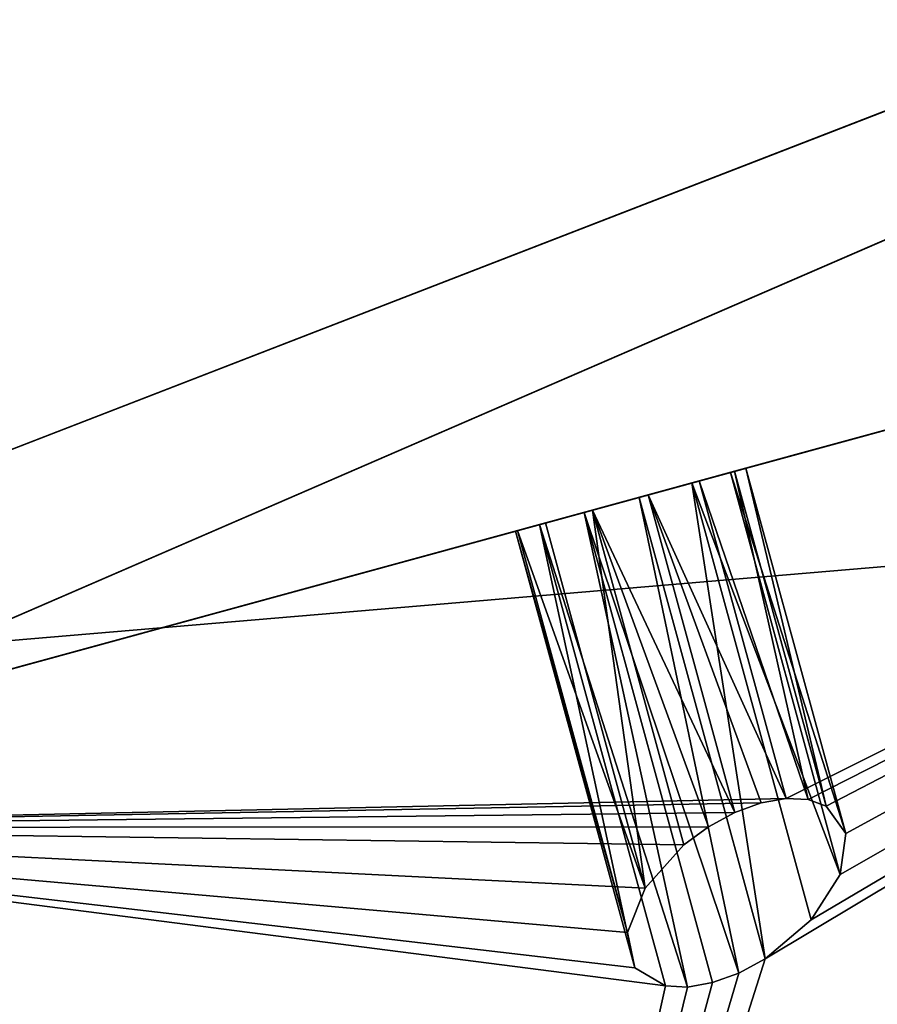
# Model space of a CAD drawing. Extents: x 5.2 to 19.2, y -23 to 23.
# Tile 376 of 656: x 14.52 to 14.73, y -22.398 to -22.157. Entities that reach past the tile are written whole.
import ezdxf

# ---------------------------------------------------------------- set-up
doc = ezdxf.new("R2010")
doc.units = 0
doc.header["$MEASUREMENT"] = 0
doc.layers.get('0').update_dxf_attribs({"linetype": 'CONTINUOUS'})

# ---------------------------------------------------------------- blocks, each defined once
blk = doc.blocks.new('LUXORA_OVAL_LED_37W_STL')
at = {"color": 0}
for p, q in [((14.50285, -22.30983, 0.51943), (15.91428, -21.69806, 4.14347)), ((14.50285, -22.30983, 0.51943), (15.91428, -21.69806, 4.14347)), ((15.24926, -21.98631, 4.45113), (13.83783, -22.59807, 0.82709)), ((15.24926, -21.98631, 4.45113), (13.83783, -22.59807, 0.82709)), ((14.05084, -22.44286, 4.18098), (15.19575, -21.99931, 4.18098)), ((15.19575, -21.99931, 4.14161), (14.05084, -22.44286, 4.14161)), ((15.19575, -21.99931, 4.14161), (14.05084, -22.44286, 4.14161)), ((14.05084, -22.44286, 4.18098), (15.19575, -21.99931, 4.18098)), ((14.05084, -22.44286, 0.83452), (15.19575, -21.99931, 0.83452)), ((15.19575, -21.99931, 0.79515), (14.05084, -22.44286, 0.79515)), ((15.19575, -21.99931, 0.79515), (14.05084, -22.44286, 0.79515)), ((14.05084, -22.44286, 0.83452), (15.19575, -21.99931, 0.83452)), ((13.59171, -22.56871, 0.51943), (15.0756, -22.16317, 4.14347)), ((13.59171, -22.56871, 0.51943), (15.0756, -22.16317, 4.14347)), ((14.37644, -22.35425, 4.45113), (15.0756, -22.16317, 4.14347)), ((14.37644, -22.35425, 4.45113), (15.0756, -22.16317, 4.14347)), ((14.69535, -22.26709, 4.17228), (14.68671, -22.26945, 4.18321)), ((14.69535, -22.26709, 4.17228), (14.68671, -22.26945, 4.18321)), ((14.69432, -22.26737, 4.14485), (14.69809, -22.26634, 4.15843)), ((14.69432, -22.26737, 4.14485), (14.69809, -22.26634, 4.15843)), ((14.69809, -22.26634, 4.15843), (14.69535, -22.26709, 4.17228)), ((14.69809, -22.26634, 4.15843), (14.69535, -22.26709, 4.17228)), ((14.71773, -22.349, 4.17228), (14.69535, -22.26709, 4.17228)), ((14.71773, -22.349, 4.17228), (14.69535, -22.26709, 4.17228)), ((14.71335, -22.3474, 4.17829), (14.69535, -22.26709, 4.17228)), ((14.71335, -22.3474, 4.17829), (14.69535, -22.26709, 4.17228)), ((14.72252, -22.35572, 4.15843), (14.69809, -22.26634, 4.15843)), ((14.72252, -22.35572, 4.15843), (14.69809, -22.26634, 4.15843)), ((14.68671, -22.26945, 4.18321), (14.67416, -22.27288, 4.18873)), ((14.68671, -22.26945, 4.18321), (14.67416, -22.27288, 4.18873)), ((14.68489, -22.26995, 4.13465), (14.69432, -22.26737, 4.14485)), ((14.68489, -22.26995, 4.13465), (14.69432, -22.26737, 4.14485)), ((14.71335, -22.3474, 4.17829), (14.68671, -22.26945, 4.18321)), ((14.71335, -22.3474, 4.17829), (14.68671, -22.26945, 4.18321)), ((14.70794, -22.34714, 4.18321), (14.68671, -22.26945, 4.18321)), ((14.70794, -22.34714, 4.18321), (14.68671, -22.26945, 4.18321)), ((14.72121, -22.36576, 4.14485), (14.69432, -22.26737, 4.14485)), ((14.72121, -22.36576, 4.14485), (14.69432, -22.26737, 4.14485)), ((14.67196, -22.27348, 4.13015), (14.68489, -22.26995, 4.13465)), ((14.67196, -22.27348, 4.13015), (14.68489, -22.26995, 4.13465)), ((14.7141, -22.37683, 4.13465), (14.68489, -22.26995, 4.13465)), ((14.7141, -22.37683, 4.13465), (14.68489, -22.26995, 4.13465)), ((14.6585, -22.27716, 4.1324), (14.67196, -22.27348, 4.13015)), ((14.6585, -22.27716, 4.1324), (14.67196, -22.27348, 4.13015)), ((14.67416, -22.27288, 4.18873), (14.66058, -22.27659, 4.18758)), ((14.67416, -22.27288, 4.18873), (14.66058, -22.27659, 4.18758)), ((14.70282, -22.38638, 4.13015), (14.67196, -22.27348, 4.13015)), ((14.6964, -22.38988, 4.13043), (14.67196, -22.27348, 4.13015)), ((14.6964, -22.38988, 4.13043), (14.67196, -22.27348, 4.13015)), ((14.70282, -22.38638, 4.13015), (14.67196, -22.27348, 4.13015)), ((14.67416, -22.27288, 4.18873), (14.69539, -22.35057, 4.18873)), ((14.70794, -22.34714, 4.18321), (14.67416, -22.27288, 4.18873)), ((14.70794, -22.34714, 4.18321), (14.67416, -22.27288, 4.18873)), ((14.70184, -22.34821, 4.18676), (14.67416, -22.27288, 4.18873)), ((14.70184, -22.34821, 4.18676), (14.67416, -22.27288, 4.18873)), ((14.67416, -22.27288, 4.18873), (14.69539, -22.35057, 4.18873)), ((14.66058, -22.27659, 4.18758), (14.64906, -22.27974, 4.18001)), ((14.66058, -22.27659, 4.18758), (14.64906, -22.27974, 4.18001)), ((14.66058, -22.27659, 4.18758), (14.68296, -22.3585, 4.18758)), ((14.69539, -22.35057, 4.18873), (14.66058, -22.27659, 4.18758)), ((14.69539, -22.35057, 4.18873), (14.66058, -22.27659, 4.18758)), ((14.68898, -22.35406, 4.18901), (14.66058, -22.27659, 4.18758)), ((14.68898, -22.35406, 4.18901), (14.66058, -22.27659, 4.18758)), ((14.66058, -22.27659, 4.18758), (14.68296, -22.3585, 4.18758)), ((14.64759, -22.28014, 4.14088), (14.6585, -22.27716, 4.1324)), ((14.64759, -22.28014, 4.14088), (14.6585, -22.27716, 4.1324)), ((14.68385, -22.39331, 4.13595), (14.6585, -22.27716, 4.1324)), ((14.68995, -22.39223, 4.1324), (14.6585, -22.27716, 4.1324)), ((14.68385, -22.39331, 4.13595), (14.6585, -22.27716, 4.1324)), ((14.68995, -22.39223, 4.1324), (14.6585, -22.27716, 4.1324)), ((14.6964, -22.38988, 4.13043), (14.6585, -22.27716, 4.1324)), ((14.6964, -22.38988, 4.13043), (14.6585, -22.27716, 4.1324)), ((14.64173, -22.28174, 4.15364), (14.64759, -22.28014, 4.14088)), ((14.64173, -22.28174, 4.15364), (14.64759, -22.28014, 4.14088)), ((14.64226, -22.2816, 4.16776), (14.64173, -22.28174, 4.15364)), ((14.64226, -22.2816, 4.16776), (14.64173, -22.28174, 4.15364)), ((14.64906, -22.27974, 4.18001), (14.64226, -22.2816, 4.16776)), ((14.64906, -22.27974, 4.18001), (14.64226, -22.2816, 4.16776)), ((14.64226, -22.2816, 4.16776), (14.66915, -22.37999, 4.16776)), ((14.64226, -22.2816, 4.16776), (14.66915, -22.37999, 4.16776)), ((14.64759, -22.28014, 4.14088), (14.68385, -22.39331, 4.13595)), ((14.64759, -22.28014, 4.14088), (14.68385, -22.39331, 4.13595)), ((14.64759, -22.28014, 4.14088), (14.67845, -22.39304, 4.14088)), ((14.64759, -22.28014, 4.14088), (14.67845, -22.39304, 4.14088)), ((14.64906, -22.27974, 4.18001), (14.67349, -22.36912, 4.18001)), ((14.64906, -22.27974, 4.18001), (14.67349, -22.36912, 4.18001)), ((14.64173, -22.28174, 4.15364), (14.67094, -22.38862, 4.15364)), ((14.64173, -22.28174, 4.15364), (14.67094, -22.38862, 4.15364)), ((14.69539, -22.35057, 4.18873), (14.70184, -22.34821, 4.18676)), ((14.69539, -22.35057, 4.18873), (14.70184, -22.34821, 4.18676)), ((14.70184, -22.34821, 4.18676), (14.70794, -22.34714, 4.18321)), ((14.70184, -22.34821, 4.18676), (14.70794, -22.34714, 4.18321)), ((14.70794, -22.34714, 4.18321), (14.71335, -22.3474, 4.17829)), ((14.70794, -22.34714, 4.18321), (14.71335, -22.3474, 4.17829)), ((14.71335, -22.3474, 4.17829), (14.71773, -22.349, 4.17228)), ((14.71335, -22.3474, 4.17829), (14.71773, -22.349, 4.17228)), ((14.71773, -22.349, 4.17228), (14.72252, -22.35572, 4.15843)), ((14.71773, -22.349, 4.17228), (14.72252, -22.35572, 4.15843)), ((14.68898, -22.35406, 4.18901), (14.69539, -22.35057, 4.18873)), ((14.68898, -22.35406, 4.18901), (14.69539, -22.35057, 4.18873)), ((14.68296, -22.3585, 4.18758), (14.68898, -22.35406, 4.18901)), ((14.68296, -22.3585, 4.18758), (14.68898, -22.35406, 4.18901)), ((14.72252, -22.35572, 4.15843), (14.72121, -22.36576, 4.14485)), ((14.72252, -22.35572, 4.15843), (14.72121, -22.36576, 4.14485)), ((14.67349, -22.36912, 4.18001), (14.68296, -22.3585, 4.18758)), ((14.67349, -22.36912, 4.18001), (14.68296, -22.3585, 4.18758)), ((14.72121, -22.36576, 4.14485), (14.7141, -22.37683, 4.13465)), ((14.72121, -22.36576, 4.14485), (14.7141, -22.37683, 4.13465)), ((14.66915, -22.37999, 4.16776), (14.67349, -22.36912, 4.18001)), ((14.66915, -22.37999, 4.16776), (14.67349, -22.36912, 4.18001)), ((14.7141, -22.37683, 4.13465), (14.70282, -22.38638, 4.13015)), ((14.7141, -22.37683, 4.13465), (14.70282, -22.38638, 4.13015)), ((14.67094, -22.38862, 4.15364), (14.66915, -22.37999, 4.16776)), ((14.67094, -22.38862, 4.15364), (14.66915, -22.37999, 4.16776)), ((14.70282, -22.38638, 4.13015), (14.6964, -22.38988, 4.13043)), ((14.70282, -22.38638, 4.13015), (14.6964, -22.38988, 4.13043)), ((14.67845, -22.39304, 4.14088), (14.67094, -22.38862, 4.15364)), ((14.67845, -22.39304, 4.14088), (14.67094, -22.38862, 4.15364)), ((14.6964, -22.38988, 4.13043), (14.68995, -22.39223, 4.1324)), ((14.6964, -22.38988, 4.13043), (14.68995, -22.39223, 4.1324)), ((14.68995, -22.39223, 4.1324), (14.68385, -22.39331, 4.13595)), ((14.68995, -22.39223, 4.1324), (14.68385, -22.39331, 4.13595)), ((14.68385, -22.39331, 4.13595), (14.67845, -22.39304, 4.14088)), ((14.68385, -22.39331, 4.13595), (14.67845, -22.39304, 4.14088))]:
    blk.add_line(p, q, dxfattribs=at)
mesh = blk.add_polyface(dxfattribs=at)
corners = [(5.68976, -17.26589, 4.18098), (5.57647, 16.04331, 4.18098), (5.57647, -16.04331, 4.18098), (5.68976, 17.26589, 4.18098), (6.02576, -18.44684, 4.18098), (6.02576, 18.44684, 4.18098), (6.57305, -19.54595, 4.18098), (6.57305, 19.54595, 4.18098), (7.15127, -16.04331, 4.18098), (7.31298, -20.52577, 4.18098), (7.26225, -17.09924, 4.18098), (7.59035, -18.10902, 4.18098), (8.22035, -21.35295, 4.18098), (8.12122, -19.02851, 4.18098), (8.83167, -19.81755, 4.18098), (9.26427, -21.99931, 4.18098), (9.69064, -20.44162, 4.18098), (10.40918, -22.44286, 4.18098), (10.66059, -20.87348, 4.18098), (11.6161, -22.66847, 4.18098), (11.69914, -21.09423, 4.18098), (12.84392, -22.66847, 4.18098), (12.76088, -21.09423, 4.18098), (13.79943, -20.87348, 4.18098), (14.05084, -22.44286, 4.18098), (14.76938, -20.44162, 4.18098), (15.19575, -21.99931, 4.18098), (15.62835, -19.81755, 4.18098), (16.23966, -21.35295, 4.18098), (16.3388, -19.02851, 4.18098), (17.14704, -20.52577, 4.18098), (16.86967, -18.10902, 4.18098), (17.19777, -17.09924, 4.18098), (17.88697, -19.54595, 4.18098), (17.30875, -16.04331, 4.18098), (17.30875, 16.04331, 4.18098), (7.15127, 16.04331, 4.18098), (7.31298, 20.52577, 4.18098), (7.26225, 17.09924, 4.18098), (7.59035, 18.10902, 4.18098), (8.22035, 21.35295, 4.18098), (8.12122, 19.02851, 4.18098), (8.83167, 19.81755, 4.18098), (9.26427, 21.99931, 4.18098), (9.69064, 20.44162, 4.18098), (10.40918, 22.44286, 4.18098), (10.66059, 20.87348, 4.18098), (11.6161, 22.66847, 4.18098), (11.69914, 21.09423, 4.18098), (12.84392, 22.66847, 4.18098), (12.76088, 21.09423, 4.18098), (13.79943, 20.87348, 4.18098), (14.05084, 22.44286, 4.18098), (14.76938, 20.44162, 4.18098), (15.19575, 21.99931, 4.18098), (15.62835, 19.81755, 4.18098), (16.23966, 21.35295, 4.18098), (16.3388, 19.02851, 4.18098), (17.14704, 20.52577, 4.18098), (16.86967, 18.10902, 4.18098), (17.19777, 17.09924, 4.18098), (17.88697, 19.54595, 4.18098), (18.43425, -18.44684, 4.18098), (18.43425, 18.44684, 4.18098), (18.77026, -17.26589, 4.18098), (18.77026, 17.26589, 4.18098), (18.88355, -16.04331, 4.18098), (18.88355, 16.04331, 4.18098)]
mesh.append_faces([[corners[k] for k in face] for face in [(0, 1, 2), (65, 66, 67)]], dxfattribs={"vtx0": -1, "color": 0})
mesh.append_faces([[corners[k] for k in face] for face in [(1, 0, 3), (3, 4, 5), (5, 6, 7), (8, 9, 10), (10, 9, 11), (11, 12, 13), (13, 12, 14), (14, 15, 16), (16, 17, 18), (18, 19, 20), (20, 21, 22), (22, 21, 23), (23, 24, 25), (25, 26, 27), (27, 28, 29), (29, 30, 31), (31, 30, 32), (32, 33, 34), (34, 33, 35), (7, 36, 37), (36, 7, 8), (37, 39, 40), (40, 42, 43), (43, 44, 45), (45, 46, 47), (47, 48, 49), (49, 51, 52), (52, 53, 54), (54, 55, 56), (56, 57, 58), (58, 60, 61), (61, 62, 63), (63, 64, 65)]], dxfattribs={"vtx0": -1, "vtx1": -1, "color": 0})
mesh.append_faces([[corners[k] for k in face] for face in [(7, 6, 8), (61, 35, 33)]], dxfattribs={"vtx0": -1, "vtx1": -1, "vtx2": -1, "color": 0})
mesh.append_faces([[corners[k] for k in face] for face in [(3, 0, 4), (5, 4, 6), (8, 6, 9), (11, 9, 12), (14, 12, 15), (16, 15, 17), (18, 17, 19), (20, 19, 21), (23, 21, 24), (25, 24, 26), (27, 26, 28), (29, 28, 30), (32, 30, 33), (37, 36, 38), (37, 38, 39), (40, 39, 41), (40, 41, 42), (43, 42, 44), (45, 44, 46), (47, 46, 48), (49, 48, 50), (49, 50, 51), (52, 51, 53), (54, 53, 55), (56, 55, 57), (58, 57, 59), (58, 59, 60), (61, 60, 35), (61, 33, 62), (63, 62, 64), (65, 64, 66)]], dxfattribs={"vtx0": -1, "vtx2": -1, "color": 0})
mesh = blk.add_polyface(dxfattribs=at)
corners = [(5.68976, 17.26589, 4.14161), (5.57647, -16.04331, 4.14161), (5.57647, 16.04331, 4.14161), (5.68976, -17.26589, 4.14161), (6.02576, 18.44684, 4.14161), (6.02576, -18.44684, 4.14161), (6.57305, 19.54595, 4.14161), (6.57305, -19.54595, 4.14161), (7.15127, 16.04331, 4.14161), (7.31298, 20.52577, 4.14161), (7.26225, 17.09924, 4.14161), (7.59035, 18.10902, 4.14161), (8.22035, 21.35295, 4.14161), (8.12122, 19.02851, 4.14161), (8.83167, 19.81755, 4.14161), (9.26427, 21.99931, 4.14161), (9.69064, 20.44162, 4.14161), (10.40918, 22.44286, 4.14161), (10.66059, 20.87348, 4.14161), (11.6161, 22.66847, 4.14161), (11.69914, 21.09423, 4.14161), (12.84392, 22.66847, 4.14161), (12.76088, 21.09423, 4.14161), (13.79943, 20.87348, 4.14161), (14.05084, 22.44286, 4.14161), (14.76938, 20.44162, 4.14161), (15.19575, 21.99931, 4.14161), (15.62835, 19.81755, 4.14161), (16.23966, 21.35295, 4.14161), (16.3388, 19.02851, 4.14161), (17.14704, 20.52577, 4.14161), (16.86967, 18.10902, 4.14161), (17.19777, 17.09924, 4.14161), (17.88697, 19.54595, 4.14161), (17.30875, 16.04331, 4.14161), (17.30875, -16.04331, 4.14161), (7.15127, -16.04331, 4.14161), (7.31298, -20.52577, 4.14161), (7.26225, -17.09924, 4.14161), (7.59035, -18.10902, 4.14161), (8.22035, -21.35295, 4.14161), (8.12122, -19.02851, 4.14161), (8.83167, -19.81755, 4.14161), (9.26427, -21.99931, 4.14161), (9.69064, -20.44162, 4.14161), (10.40918, -22.44286, 4.14161), (10.66059, -20.87348, 4.14161), (11.6161, -22.66847, 4.14161), (11.69914, -21.09423, 4.14161), (12.84392, -22.66847, 4.14161), (12.76088, -21.09423, 4.14161), (13.79943, -20.87348, 4.14161), (14.05084, -22.44286, 4.14161), (14.76938, -20.44162, 4.14161), (15.19575, -21.99931, 4.14161), (15.62835, -19.81755, 4.14161), (16.23966, -21.35295, 4.14161), (16.3388, -19.02851, 4.14161), (17.14704, -20.52577, 4.14161), (16.86967, -18.10902, 4.14161), (17.19777, -17.09924, 4.14161), (17.88697, -19.54595, 4.14161), (18.43425, 18.44684, 4.14161), (18.43425, -18.44684, 4.14161), (18.77026, 17.26589, 4.14161), (18.77026, -17.26589, 4.14161), (18.88355, 16.04331, 4.14161), (18.88355, -16.04331, 4.14161)]
mesh.append_faces([[corners[k] for k in face] for face in [(0, 1, 2), (65, 66, 67)]], dxfattribs={"vtx0": -1, "color": 0})
mesh.append_faces([[corners[k] for k in face] for face in [(1, 0, 3), (3, 4, 5), (5, 6, 7), (8, 9, 10), (10, 9, 11), (11, 12, 13), (13, 12, 14), (14, 15, 16), (16, 17, 18), (18, 19, 20), (20, 21, 22), (22, 21, 23), (23, 24, 25), (25, 26, 27), (27, 28, 29), (29, 30, 31), (31, 30, 32), (32, 33, 34), (34, 33, 35), (7, 36, 37), (36, 7, 8), (37, 39, 40), (40, 42, 43), (43, 44, 45), (45, 46, 47), (47, 48, 49), (49, 51, 52), (52, 53, 54), (54, 55, 56), (56, 57, 58), (58, 60, 61), (61, 62, 63), (63, 64, 65)]], dxfattribs={"vtx0": -1, "vtx1": -1, "color": 0})
mesh.append_faces([[corners[k] for k in face] for face in [(7, 6, 8), (61, 35, 33)]], dxfattribs={"vtx0": -1, "vtx1": -1, "vtx2": -1, "color": 0})
mesh.append_faces([[corners[k] for k in face] for face in [(3, 0, 4), (5, 4, 6), (8, 6, 9), (11, 9, 12), (14, 12, 15), (16, 15, 17), (18, 17, 19), (20, 19, 21), (23, 21, 24), (25, 24, 26), (27, 26, 28), (29, 28, 30), (32, 30, 33), (37, 36, 38), (37, 38, 39), (40, 39, 41), (40, 41, 42), (43, 42, 44), (45, 44, 46), (47, 46, 48), (49, 48, 50), (49, 50, 51), (52, 51, 53), (54, 53, 55), (56, 55, 57), (58, 57, 59), (58, 59, 60), (61, 60, 35), (61, 33, 62), (63, 62, 64), (65, 64, 66)]], dxfattribs={"vtx0": -1, "vtx2": -1, "color": 0})
mesh = blk.add_polyface(dxfattribs=at)
corners = [(5.68976, -17.26589, 0.83452), (5.57647, 16.04331, 0.83452), (5.57647, -16.04331, 0.83452), (5.68976, 17.26589, 0.83452), (6.02576, -18.44684, 0.83452), (6.02576, 18.44684, 0.83452), (6.57305, -19.54595, 0.83452), (6.57305, 19.54595, 0.83452), (7.15127, -16.04331, 0.83452), (7.31298, -20.52577, 0.83452), (7.26225, -17.09924, 0.83452), (7.59035, -18.10902, 0.83452), (8.22035, -21.35295, 0.83452), (8.12122, -19.02851, 0.83452), (8.83167, -19.81755, 0.83452), (9.26427, -21.99931, 0.83452), (9.69064, -20.44162, 0.83452), (10.40918, -22.44286, 0.83452), (10.66059, -20.87348, 0.83452), (11.6161, -22.66847, 0.83452), (11.69914, -21.09423, 0.83452), (12.84392, -22.66847, 0.83452), (12.76088, -21.09423, 0.83452), (13.79943, -20.87348, 0.83452), (14.05084, -22.44286, 0.83452), (14.76938, -20.44162, 0.83452), (15.19575, -21.99931, 0.83452), (15.62835, -19.81755, 0.83452), (16.23966, -21.35295, 0.83452), (16.3388, -19.02851, 0.83452), (17.14704, -20.52577, 0.83452), (16.86967, -18.10902, 0.83452), (17.19777, -17.09924, 0.83452), (17.88697, -19.54595, 0.83452), (17.30875, -16.04331, 0.83452), (17.30875, 16.04331, 0.83452), (7.15127, 16.04331, 0.83452), (7.31298, 20.52577, 0.83452), (7.26225, 17.09924, 0.83452), (7.59035, 18.10902, 0.83452), (8.22035, 21.35295, 0.83452), (8.12122, 19.02851, 0.83452), (8.83167, 19.81755, 0.83452), (9.26427, 21.99931, 0.83452), (9.69064, 20.44162, 0.83452), (10.40918, 22.44286, 0.83452), (10.66059, 20.87348, 0.83452), (11.6161, 22.66847, 0.83452), (11.69914, 21.09423, 0.83452), (12.84392, 22.66847, 0.83452), (12.76088, 21.09423, 0.83452), (13.79943, 20.87348, 0.83452), (14.05084, 22.44286, 0.83452), (14.76938, 20.44162, 0.83452), (15.19575, 21.99931, 0.83452), (15.62835, 19.81755, 0.83452), (16.23966, 21.35295, 0.83452), (16.3388, 19.02851, 0.83452), (17.14704, 20.52577, 0.83452), (16.86967, 18.10902, 0.83452), (17.19777, 17.09924, 0.83452), (17.88697, 19.54595, 0.83452), (18.43425, -18.44684, 0.83452), (18.43425, 18.44684, 0.83452), (18.77026, -17.26589, 0.83452), (18.77026, 17.26589, 0.83452), (18.88355, -16.04331, 0.83452), (18.88355, 16.04331, 0.83452)]
mesh.append_faces([[corners[k] for k in face] for face in [(0, 1, 2), (65, 66, 67)]], dxfattribs={"vtx0": -1, "color": 0})
mesh.append_faces([[corners[k] for k in face] for face in [(1, 0, 3), (3, 4, 5), (5, 6, 7), (8, 9, 10), (10, 9, 11), (11, 12, 13), (13, 12, 14), (14, 15, 16), (16, 17, 18), (18, 19, 20), (20, 21, 22), (22, 21, 23), (23, 24, 25), (25, 26, 27), (27, 28, 29), (29, 30, 31), (31, 30, 32), (32, 33, 34), (34, 33, 35), (7, 36, 37), (36, 7, 8), (37, 39, 40), (40, 42, 43), (43, 44, 45), (45, 46, 47), (47, 48, 49), (49, 51, 52), (52, 53, 54), (54, 55, 56), (56, 57, 58), (58, 60, 61), (61, 62, 63), (63, 64, 65)]], dxfattribs={"vtx0": -1, "vtx1": -1, "color": 0})
mesh.append_faces([[corners[k] for k in face] for face in [(7, 6, 8), (61, 35, 33)]], dxfattribs={"vtx0": -1, "vtx1": -1, "vtx2": -1, "color": 0})
mesh.append_faces([[corners[k] for k in face] for face in [(3, 0, 4), (5, 4, 6), (8, 6, 9), (11, 9, 12), (14, 12, 15), (16, 15, 17), (18, 17, 19), (20, 19, 21), (23, 21, 24), (25, 24, 26), (27, 26, 28), (29, 28, 30), (32, 30, 33), (37, 36, 38), (37, 38, 39), (40, 39, 41), (40, 41, 42), (43, 42, 44), (45, 44, 46), (47, 46, 48), (49, 48, 50), (49, 50, 51), (52, 51, 53), (54, 53, 55), (56, 55, 57), (58, 57, 59), (58, 59, 60), (61, 60, 35), (61, 33, 62), (63, 62, 64), (65, 64, 66)]], dxfattribs={"vtx0": -1, "vtx2": -1, "color": 0})
mesh = blk.add_polyface(dxfattribs=at)
corners = [(5.68976, 17.26589, 0.79515), (5.57647, -16.04331, 0.79515), (5.57647, 16.04331, 0.79515), (5.68976, -17.26589, 0.79515), (6.02576, 18.44684, 0.79515), (6.02576, -18.44684, 0.79515), (6.57305, 19.54595, 0.79515), (6.57305, -19.54595, 0.79515), (7.15127, 16.04331, 0.79515), (7.31298, 20.52577, 0.79515), (7.26225, 17.09924, 0.79515), (7.59035, 18.10902, 0.79515), (8.22035, 21.35295, 0.79515), (8.12122, 19.02851, 0.79515), (8.83167, 19.81755, 0.79515), (9.26427, 21.99931, 0.79515), (9.69064, 20.44162, 0.79515), (10.40918, 22.44286, 0.79515), (10.66059, 20.87348, 0.79515), (11.6161, 22.66847, 0.79515), (11.69914, 21.09423, 0.79515), (12.84392, 22.66847, 0.79515), (12.76088, 21.09423, 0.79515), (13.79943, 20.87348, 0.79515), (14.05084, 22.44286, 0.79515), (14.76938, 20.44162, 0.79515), (15.19575, 21.99931, 0.79515), (15.62835, 19.81755, 0.79515), (16.23966, 21.35295, 0.79515), (16.3388, 19.02851, 0.79515), (17.14704, 20.52577, 0.79515), (16.86967, 18.10902, 0.79515), (17.19777, 17.09924, 0.79515), (17.88697, 19.54595, 0.79515), (17.30875, 16.04331, 0.79515), (17.30875, -16.04331, 0.79515), (7.15127, -16.04331, 0.79515), (7.31298, -20.52577, 0.79515), (7.26225, -17.09924, 0.79515), (7.59035, -18.10902, 0.79515), (8.22035, -21.35295, 0.79515), (8.12122, -19.02851, 0.79515), (8.83167, -19.81755, 0.79515), (9.26427, -21.99931, 0.79515), (9.69064, -20.44162, 0.79515), (10.40918, -22.44286, 0.79515), (10.66059, -20.87348, 0.79515), (11.6161, -22.66847, 0.79515), (11.69914, -21.09423, 0.79515), (12.84392, -22.66847, 0.79515), (12.76088, -21.09423, 0.79515), (13.79943, -20.87348, 0.79515), (14.05084, -22.44286, 0.79515), (14.76938, -20.44162, 0.79515), (15.19575, -21.99931, 0.79515), (15.62835, -19.81755, 0.79515), (16.23966, -21.35295, 0.79515), (16.3388, -19.02851, 0.79515), (17.14704, -20.52577, 0.79515), (16.86967, -18.10902, 0.79515), (17.19777, -17.09924, 0.79515), (17.88697, -19.54595, 0.79515), (18.43425, 18.44684, 0.79515), (18.43425, -18.44684, 0.79515), (18.77026, 17.26589, 0.79515), (18.77026, -17.26589, 0.79515), (18.88355, 16.04331, 0.79515), (18.88355, -16.04331, 0.79515)]
mesh.append_faces([[corners[k] for k in face] for face in [(0, 1, 2), (65, 66, 67)]], dxfattribs={"vtx0": -1, "color": 0})
mesh.append_faces([[corners[k] for k in face] for face in [(1, 0, 3), (3, 4, 5), (5, 6, 7), (8, 9, 10), (10, 9, 11), (11, 12, 13), (13, 12, 14), (14, 15, 16), (16, 17, 18), (18, 19, 20), (20, 21, 22), (22, 21, 23), (23, 24, 25), (25, 26, 27), (27, 28, 29), (29, 30, 31), (31, 30, 32), (32, 33, 34), (34, 33, 35), (7, 36, 37), (36, 7, 8), (37, 39, 40), (40, 42, 43), (43, 44, 45), (45, 46, 47), (47, 48, 49), (49, 51, 52), (52, 53, 54), (54, 55, 56), (56, 57, 58), (58, 60, 61), (61, 62, 63), (63, 64, 65)]], dxfattribs={"vtx0": -1, "vtx1": -1, "color": 0})
mesh.append_faces([[corners[k] for k in face] for face in [(7, 6, 8), (61, 35, 33)]], dxfattribs={"vtx0": -1, "vtx1": -1, "vtx2": -1, "color": 0})
mesh.append_faces([[corners[k] for k in face] for face in [(3, 0, 4), (5, 4, 6), (8, 6, 9), (11, 9, 12), (14, 12, 15), (16, 15, 17), (18, 17, 19), (20, 19, 21), (23, 21, 24), (25, 24, 26), (27, 26, 28), (29, 28, 30), (32, 30, 33), (37, 36, 38), (37, 38, 39), (40, 39, 41), (40, 41, 42), (43, 42, 44), (45, 44, 46), (47, 46, 48), (49, 48, 50), (49, 50, 51), (52, 51, 53), (54, 53, 55), (56, 55, 57), (58, 57, 59), (58, 59, 60), (61, 60, 35), (61, 33, 62), (63, 62, 64), (65, 64, 66)]], dxfattribs={"vtx0": -1, "vtx2": -1, "color": 0})
mesh = blk.add_polyface(dxfattribs=at)
corners = [(6.14095, -17.17998, 4.13799), (6.03436, 16.05688, 4.13799), (6.03436, -16.02974, 4.13799), (6.14095, 17.20712, 4.13799), (6.42806, -16.02974, 4.13799), (6.45707, -18.29106, 4.13799), (6.54078, -17.17417, 4.13799), (6.97198, -19.32512, 4.13799), (6.87459, -18.27462, 4.13799), (7.41668, -19.28879, 4.13799), (7.66812, -20.24697, 4.13799), (8.14621, -20.17773, 4.13799), (8.52181, -21.0252, 4.13799), (9.03515, -20.90726, 4.13799), (9.50395, -21.63332, 4.13799), (10.04933, -21.44935, 4.13799), (10.58112, -22.05062, 4.13799), (11.14977, -21.78317, 4.13799), (11.71662, -22.26288, 4.13799), (12.2942, -21.89588, 4.13799), (12.87179, -22.26288, 4.13799), (13.43863, -21.78317, 4.13799), (14.00729, -22.05062, 4.13799), (14.53908, -21.44935, 4.13799), (15.08446, -21.63332, 4.13799), (15.55326, -20.90726, 4.13799), (16.0666, -21.0252, 4.13799), (16.44219, -20.17773, 4.13799), (16.92028, -20.24697, 4.13799), (17.17172, -19.28879, 4.13799), (17.61643, -19.32512, 4.13799), (17.71381, -18.27462, 4.13799), (18.13133, -18.29106, 4.13799), (18.04763, -17.17417, 4.13799), (18.16035, -16.02974, 4.13799), (18.44746, -17.17998, 4.13799), (18.16035, 16.05688, 4.13799), (6.42806, 16.05688, 4.13799), (6.45707, 18.31819, 4.13799), (6.54078, 17.2013, 4.13799), (6.97198, 19.35226, 4.13799), (6.87459, 18.30175, 4.13799), (7.41668, 19.31593, 4.13799), (7.66812, 20.2741, 4.13799), (8.14621, 20.20486, 4.13799), (8.52181, 21.05234, 4.13799), (9.03515, 20.93439, 4.13799), (9.50395, 21.66046, 4.13799), (10.04933, 21.47648, 4.13799), (10.58112, 22.07775, 4.13799), (11.14977, 21.8103, 4.13799), (11.71662, 22.29002, 4.13799), (12.2942, 21.92302, 4.13799), (12.87179, 22.29002, 4.13799), (13.43863, 21.8103, 4.13799), (14.00729, 22.07775, 4.13799), (14.53908, 21.47648, 4.13799), (15.08446, 21.66046, 4.13799), (15.55326, 20.93439, 4.13799), (16.0666, 21.05234, 4.13799), (16.44219, 20.20486, 4.13799), (16.92028, 20.2741, 4.13799), (17.17172, 19.31593, 4.13799), (17.61643, 19.35226, 4.13799), (17.71381, 18.30175, 4.13799), (18.13133, 18.31819, 4.13799), (18.04763, 17.2013, 4.13799), (18.44746, 17.20712, 4.13799), (18.55405, -16.02974, 4.13799), (18.55405, 16.05688, 4.13799)]
mesh.append_faces([[corners[k] for k in face] for face in [(0, 1, 2), (67, 68, 69)]], dxfattribs={"vtx0": -1, "color": 0})
mesh.append_faces([[corners[k] for k in face] for face in [(1, 0, 3), (4, 5, 6), (6, 7, 8), (8, 7, 9), (9, 10, 11), (11, 12, 13), (13, 14, 15), (15, 16, 17), (17, 18, 19), (19, 20, 21), (21, 22, 23), (23, 24, 25), (25, 26, 27), (27, 28, 29), (29, 30, 31), (31, 32, 33), (33, 32, 34), (34, 35, 36), (3, 37, 38), (37, 3, 4), (38, 39, 40), (40, 42, 43), (43, 44, 45), (45, 46, 47), (47, 48, 49), (49, 50, 51), (51, 52, 53), (53, 54, 55), (55, 56, 57), (57, 58, 59), (59, 60, 61), (61, 62, 63), (63, 64, 65), (65, 36, 67)]], dxfattribs={"vtx0": -1, "vtx1": -1, "color": 0})
mesh.append_faces([[corners[k] for k in face] for face in [(3, 0, 4), (67, 36, 35)]], dxfattribs={"vtx0": -1, "vtx1": -1, "vtx2": -1, "color": 0})
mesh.append_faces([[corners[k] for k in face] for face in [(4, 0, 5), (6, 5, 7), (9, 7, 10), (11, 10, 12), (13, 12, 14), (15, 14, 16), (17, 16, 18), (19, 18, 20), (21, 20, 22), (23, 22, 24), (25, 24, 26), (27, 26, 28), (29, 28, 30), (31, 30, 32), (34, 32, 35), (38, 37, 39), (40, 39, 41), (40, 41, 42), (43, 42, 44), (45, 44, 46), (47, 46, 48), (49, 48, 50), (51, 50, 52), (53, 52, 54), (55, 54, 56), (57, 56, 58), (59, 58, 60), (61, 60, 62), (63, 62, 64), (65, 64, 66), (65, 66, 36), (67, 35, 68)]], dxfattribs={"vtx0": -1, "vtx2": -1, "color": 0})
mesh = blk.add_polyface(dxfattribs=at)
corners = [(6.14095, 17.20712, 4.09862), (6.03436, -16.02974, 4.09862), (6.03436, 16.05688, 4.09862), (6.14095, -17.17998, 4.09862), (6.42806, 16.05688, 4.09862), (6.45707, 18.31819, 4.09862), (6.54078, 17.2013, 4.09862), (6.97198, 19.35226, 4.09862), (6.87459, 18.30175, 4.09862), (7.41668, 19.31593, 4.09862), (7.66812, 20.2741, 4.09862), (8.14621, 20.20486, 4.09862), (8.52181, 21.05234, 4.09862), (9.03515, 20.93439, 4.09862), (9.50395, 21.66046, 4.09862), (10.04933, 21.47648, 4.09862), (10.58112, 22.07775, 4.09862), (11.14977, 21.8103, 4.09862), (11.71662, 22.29002, 4.09862), (12.2942, 21.92302, 4.09862), (12.87179, 22.29002, 4.09862), (13.43863, 21.8103, 4.09862), (14.00729, 22.07775, 4.09862), (14.53908, 21.47648, 4.09862), (15.08446, 21.66046, 4.09862), (15.55326, 20.93439, 4.09862), (16.0666, 21.05234, 4.09862), (16.44219, 20.20486, 4.09862), (16.92028, 20.2741, 4.09862), (17.17172, 19.31593, 4.09862), (17.61643, 19.35226, 4.09862), (17.71381, 18.30175, 4.09862), (18.13133, 18.31819, 4.09862), (18.04763, 17.2013, 4.09862), (18.16035, 16.05688, 4.09862), (18.44746, 17.20712, 4.09862), (18.16035, -16.02974, 4.09862), (6.42806, -16.02974, 4.09862), (6.45707, -18.29106, 4.09862), (6.54078, -17.17417, 4.09862), (6.97198, -19.32512, 4.09862), (6.87459, -18.27462, 4.09862), (7.41668, -19.28879, 4.09862), (7.66812, -20.24697, 4.09862), (8.14621, -20.17773, 4.09862), (8.52181, -21.0252, 4.09862), (9.03515, -20.90726, 4.09862), (9.50395, -21.63332, 4.09862), (10.04933, -21.44935, 4.09862), (10.58112, -22.05062, 4.09862), (11.14977, -21.78317, 4.09862), (11.71662, -22.26288, 4.09862), (12.2942, -21.89588, 4.09862), (12.87179, -22.26288, 4.09862), (13.43863, -21.78317, 4.09862), (14.00729, -22.05062, 4.09862), (14.53908, -21.44935, 4.09862), (15.08446, -21.63332, 4.09862), (15.55326, -20.90726, 4.09862), (16.0666, -21.0252, 4.09862), (16.44219, -20.17773, 4.09862), (16.92028, -20.24697, 4.09862), (17.17172, -19.28879, 4.09862), (17.61643, -19.32512, 4.09862), (17.71381, -18.27462, 4.09862), (18.13133, -18.29106, 4.09862), (18.04763, -17.17417, 4.09862), (18.44746, -17.17998, 4.09862), (18.55405, 16.05688, 4.09862), (18.55405, -16.02974, 4.09862)]
mesh.append_faces([[corners[k] for k in face] for face in [(0, 1, 2), (67, 68, 69)]], dxfattribs={"vtx0": -1, "color": 0})
mesh.append_faces([[corners[k] for k in face] for face in [(1, 0, 3), (4, 5, 6), (6, 7, 8), (8, 7, 9), (9, 10, 11), (11, 12, 13), (13, 14, 15), (15, 16, 17), (17, 18, 19), (19, 20, 21), (21, 22, 23), (23, 24, 25), (25, 26, 27), (27, 28, 29), (29, 30, 31), (31, 32, 33), (33, 32, 34), (34, 35, 36), (3, 37, 38), (37, 3, 4), (38, 39, 40), (40, 42, 43), (43, 44, 45), (45, 46, 47), (47, 48, 49), (49, 50, 51), (51, 52, 53), (53, 54, 55), (55, 56, 57), (57, 58, 59), (59, 60, 61), (61, 62, 63), (63, 64, 65), (65, 36, 67)]], dxfattribs={"vtx0": -1, "vtx1": -1, "color": 0})
mesh.append_faces([[corners[k] for k in face] for face in [(3, 0, 4), (67, 36, 35)]], dxfattribs={"vtx0": -1, "vtx1": -1, "vtx2": -1, "color": 0})
mesh.append_faces([[corners[k] for k in face] for face in [(4, 0, 5), (6, 5, 7), (9, 7, 10), (11, 10, 12), (13, 12, 14), (15, 14, 16), (17, 16, 18), (19, 18, 20), (21, 20, 22), (23, 22, 24), (25, 24, 26), (27, 26, 28), (29, 28, 30), (31, 30, 32), (34, 32, 35), (38, 37, 39), (40, 39, 41), (40, 41, 42), (43, 42, 44), (45, 44, 46), (47, 46, 48), (49, 48, 50), (51, 50, 52), (53, 52, 54), (55, 54, 56), (57, 56, 58), (59, 58, 60), (61, 60, 62), (63, 62, 64), (65, 64, 66), (65, 66, 36), (67, 35, 68)]], dxfattribs={"vtx0": -1, "vtx2": -1, "color": 0})
mesh = blk.add_polyface(dxfattribs=at)
corners = [(13.83783, -22.59807, 0.82709), (14.22619, -22.42974, 0.78155), (14.50285, -22.30983, 0.51943), (14.21339, -22.43529, 0.78379), (14.20301, -22.43979, 0.79227), (14.19744, -22.44221, 0.80503), (14.19794, -22.44199, 0.81915), (14.20441, -22.43918, 0.8314), (15.24926, -21.98631, 4.45113), (14.21536, -22.43444, 0.83897), (14.22828, -22.42884, 0.84013), (15.50717, -21.87451, 4.14088), (15.51755, -21.87002, 4.1324), (15.53035, -21.86447, 4.13015), (15.5016, -21.87693, 4.15364), (15.5021, -21.87671, 4.16776), (15.50857, -21.87391, 4.18001), (15.51952, -21.86916, 4.18758), (15.53245, -21.86356, 4.18873), (14.24745, -22.42053, 0.79625), (15.91428, -21.69806, 4.14347), (14.23848, -22.42441, 0.78604), (14.25105, -22.41897, 0.80983), (14.24843, -22.4201, 0.82367), (14.24022, -22.42366, 0.8346), (15.54265, -21.85914, 4.13465), (15.55162, -21.85525, 4.14485), (15.55521, -21.85369, 4.15843), (15.5526, -21.85482, 4.17228), (15.54438, -21.85839, 4.18321)]
mesh.append_faces([[corners[k] for k in face] for face in [(0, 1, 2), (1, 0, 3), (3, 0, 4), (4, 0, 5), (5, 0, 6), (6, 0, 7), (7, 8, 9), (9, 8, 10), (11, 8, 14), (14, 8, 15), (15, 8, 16), (16, 8, 17), (17, 8, 18), (2, 19, 20), (19, 2, 21), (21, 2, 1), (20, 29, 8)]], dxfattribs={"vtx0": -1, "vtx1": -1, "color": 0})
mesh.append_faces([[corners[k] for k in face] for face in [(10, 8, 11), (20, 10, 13)]], dxfattribs={"vtx0": -1, "vtx1": -1, "vtx2": -1, "color": 0})
mesh.append_faces([[corners[k] for k in face] for face in [(7, 0, 8), (10, 11, 12), (10, 12, 13), (20, 19, 22), (20, 22, 23), (20, 23, 24), (20, 24, 10), (20, 13, 25), (20, 25, 26), (20, 26, 27), (20, 27, 28), (20, 28, 29), (8, 29, 18)]], dxfattribs={"vtx0": -1, "vtx2": -1, "color": 0})
mesh = blk.add_polyface(dxfattribs=at)
corners = [(14.50285, -22.30983, 0.51943), (15.53531, -22.22237, 3.84067), (14.47956, -22.67997, 1.12989), (15.91428, -21.69806, 4.14347)]
mesh.append_faces([[corners[k] for k in face] for face in [(0, 1, 2), (1, 0, 3)]], dxfattribs={"vtx0": -1, "color": 0})
mesh = blk.add_polyface(dxfattribs=at)
corners = [(14.47956, -22.67997, 1.12989), (15.24926, -21.98631, 4.45113), (13.83783, -22.59807, 0.82709), (15.53531, -22.22237, 3.84067)]
mesh.append_faces([[corners[k] for k in face] for face in [(0, 1, 2), (1, 0, 3)]], dxfattribs={"vtx0": -1, "color": 0})
mesh = blk.add_polyface(dxfattribs=at)
corners = [(15.19575, -21.99931, 4.18098), (14.05084, -22.44286, 4.14161), (15.19575, -21.99931, 4.14161), (14.05084, -22.44286, 4.18098)]
mesh.append_faces([[corners[k] for k in face] for face in [(0, 1, 2), (1, 0, 3)]], dxfattribs={"vtx0": -1, "color": 0})
mesh = blk.add_polyface(dxfattribs=at)
corners = [(15.19575, -21.99931, 0.83452), (14.05084, -22.44286, 0.79515), (15.19575, -21.99931, 0.79515), (14.05084, -22.44286, 0.83452)]
mesh.append_faces([[corners[k] for k in face] for face in [(0, 1, 2), (1, 0, 3)]], dxfattribs={"vtx0": -1, "color": 0})
mesh = blk.add_polyface(dxfattribs=at)
corners = [(12.89254, -22.75979, 0.82709), (13.30084, -22.6482, 0.78155), (13.59171, -22.56871, 0.51943), (13.28739, -22.65188, 0.78379), (13.27648, -22.65486, 0.79227), (13.27062, -22.65646, 0.80503), (13.27115, -22.65632, 0.81915), (13.27795, -22.65446, 0.8314), (14.37644, -22.35425, 4.45113), (13.28946, -22.65131, 0.83897), (13.30305, -22.6476, 0.84013), (14.64759, -22.28014, 4.14088), (14.6585, -22.27716, 4.1324), (14.67196, -22.27348, 4.13015), (14.64173, -22.28174, 4.15364), (14.64226, -22.2816, 4.16776), (14.64906, -22.27974, 4.18001), (14.66058, -22.27659, 4.18758), (14.67416, -22.27288, 4.18873), (13.3232, -22.64209, 0.79625), (15.0756, -22.16317, 4.14347), (13.31377, -22.64467, 0.78604), (13.32698, -22.64106, 0.80983), (13.32423, -22.64181, 0.82367), (13.3156, -22.64417, 0.8346), (14.68489, -22.26995, 4.13465), (14.69432, -22.26737, 4.14485), (14.69809, -22.26634, 4.15843), (14.69535, -22.26709, 4.17228), (14.68671, -22.26945, 4.18321)]
mesh.append_faces([[corners[k] for k in face] for face in [(0, 1, 2), (1, 0, 3), (3, 0, 4), (4, 0, 5), (5, 0, 6), (6, 0, 7), (7, 8, 9), (9, 8, 10), (11, 8, 14), (14, 8, 15), (15, 8, 16), (16, 8, 17), (17, 8, 18), (2, 19, 20), (19, 2, 21), (21, 2, 1), (20, 29, 8)]], dxfattribs={"vtx0": -1, "vtx1": -1, "color": 0})
mesh.append_faces([[corners[k] for k in face] for face in [(10, 8, 11), (20, 10, 13)]], dxfattribs={"vtx0": -1, "vtx1": -1, "vtx2": -1, "color": 0})
mesh.append_faces([[corners[k] for k in face] for face in [(7, 0, 8), (10, 11, 12), (10, 12, 13), (20, 19, 22), (20, 22, 23), (20, 23, 24), (20, 24, 10), (20, 13, 25), (20, 25, 26), (20, 26, 27), (20, 27, 28), (20, 28, 29), (8, 29, 18)]], dxfattribs={"vtx0": -1, "vtx2": -1, "color": 0})
mesh = blk.add_polyface(dxfattribs=at)
corners = [(13.59171, -22.56871, 0.51943), (14.62614, -22.62847, 3.84067), (13.51619, -22.93182, 1.12989), (15.0756, -22.16317, 4.14347)]
mesh.append_faces([[corners[k] for k in face] for face in [(0, 1, 2), (1, 0, 3)]], dxfattribs={"vtx0": -1, "color": 0})
mesh = blk.add_polyface(dxfattribs=at)
corners = [(15.0756, -22.16317, 4.14347), (14.70282, -22.38638, 4.13015), (14.62614, -22.62847, 3.84067), (14.7141, -22.37683, 4.13465), (14.72121, -22.36576, 4.14485), (14.72252, -22.35572, 4.15843), (14.71773, -22.349, 4.17228), (14.71335, -22.3474, 4.17829), (14.70794, -22.34714, 4.18321), (14.37644, -22.35425, 4.45113), (14.70184, -22.34821, 4.18676), (14.69539, -22.35057, 4.18873), (14.68898, -22.35406, 4.18901), (14.67845, -22.39304, 4.14088), (14.68385, -22.39331, 4.13595), (14.68995, -22.39223, 4.1324), (14.6964, -22.38988, 4.13043), (14.67094, -22.38862, 4.15364), (14.66915, -22.37999, 4.16776), (14.67349, -22.36912, 4.18001), (14.68296, -22.3585, 4.18758)]
mesh.append_faces([[corners[k] for k in face] for face in [(0, 1, 2), (1, 0, 3), (3, 0, 4), (4, 0, 5), (5, 0, 6), (6, 0, 7), (7, 0, 8), (8, 9, 10), (10, 9, 11), (11, 9, 12), (2, 13, 9), (13, 2, 14), (14, 2, 15), (15, 2, 16), (16, 2, 1)]], dxfattribs={"vtx0": -1, "vtx1": -1, "color": 0})
mesh.append_faces([[corners[k] for k in face] for face in [(8, 0, 9), (9, 13, 17), (9, 17, 18), (9, 18, 19), (9, 19, 20), (9, 20, 12)]], dxfattribs={"vtx0": -1, "vtx2": -1, "color": 0})
mesh = blk.add_polyface(dxfattribs=at)
corners = [(14.69535, -22.26709, 4.17228), (14.71335, -22.3474, 4.17829), (14.68671, -22.26945, 4.18321)]
mesh.append_faces([[corners[k] for k in face] for face in [(0, 1, 2)]], dxfattribs={"color": 0})
mesh = blk.add_polyface(dxfattribs=at)
corners = [(14.72252, -22.35572, 4.15843), (14.69432, -22.26737, 4.14485), (14.72121, -22.36576, 4.14485), (14.69809, -22.26634, 4.15843)]
mesh.append_faces([[corners[k] for k in face] for face in [(0, 1, 2), (1, 0, 3)]], dxfattribs={"vtx0": -1, "color": 0})
mesh = blk.add_polyface(dxfattribs=at)
corners = [(14.71773, -22.349, 4.17228), (14.69809, -22.26634, 4.15843), (14.72252, -22.35572, 4.15843), (14.69535, -22.26709, 4.17228)]
mesh.append_faces([[corners[k] for k in face] for face in [(0, 1, 2), (1, 0, 3)]], dxfattribs={"vtx0": -1, "color": 0})
mesh = blk.add_polyface(dxfattribs=at)
corners = [(14.69535, -22.26709, 4.17228), (14.71773, -22.349, 4.17228), (14.71335, -22.3474, 4.17829)]
mesh.append_faces([[corners[k] for k in face] for face in [(0, 1, 2)]], dxfattribs={"color": 0})
mesh = blk.add_polyface(dxfattribs=at)
corners = [(14.70794, -22.34714, 4.18321), (14.67416, -22.27288, 4.18873), (14.68671, -22.26945, 4.18321)]
mesh.append_faces([[corners[k] for k in face] for face in [(0, 1, 2)]], dxfattribs={"color": 0})
mesh = blk.add_polyface(dxfattribs=at)
corners = [(14.72121, -22.36576, 4.14485), (14.68489, -22.26995, 4.13465), (14.7141, -22.37683, 4.13465), (14.69432, -22.26737, 4.14485)]
mesh.append_faces([[corners[k] for k in face] for face in [(0, 1, 2), (1, 0, 3)]], dxfattribs={"vtx0": -1, "color": 0})
mesh = blk.add_polyface(dxfattribs=at)
corners = [(14.71335, -22.3474, 4.17829), (14.70794, -22.34714, 4.18321), (14.68671, -22.26945, 4.18321)]
mesh.append_faces([[corners[k] for k in face] for face in [(0, 1, 2)]], dxfattribs={"color": 0})
mesh = blk.add_polyface(dxfattribs=at)
corners = [(14.70282, -22.38638, 4.13015), (14.68489, -22.26995, 4.13465), (14.67196, -22.27348, 4.13015), (14.7141, -22.37683, 4.13465)]
mesh.append_faces([[corners[k] for k in face] for face in [(0, 1, 2), (1, 0, 3)]], dxfattribs={"vtx0": -1, "color": 0})
mesh = blk.add_polyface(dxfattribs=at)
corners = [(14.6964, -22.38988, 4.13043), (14.67196, -22.27348, 4.13015), (14.6585, -22.27716, 4.1324)]
mesh.append_faces([[corners[k] for k in face] for face in [(0, 1, 2)]], dxfattribs={"color": 0})
mesh = blk.add_polyface(dxfattribs=at)
corners = [(14.69539, -22.35057, 4.18873), (14.66058, -22.27659, 4.18758), (14.67416, -22.27288, 4.18873)]
mesh.append_faces([[corners[k] for k in face] for face in [(0, 1, 2)]], dxfattribs={"color": 0})
mesh = blk.add_polyface(dxfattribs=at)
corners = [(14.70282, -22.38638, 4.13015), (14.67196, -22.27348, 4.13015), (14.6964, -22.38988, 4.13043)]
mesh.append_faces([[corners[k] for k in face] for face in [(0, 1, 2)]], dxfattribs={"color": 0})
mesh = blk.add_polyface(dxfattribs=at)
corners = [(14.70794, -22.34714, 4.18321), (14.70184, -22.34821, 4.18676), (14.67416, -22.27288, 4.18873)]
mesh.append_faces([[corners[k] for k in face] for face in [(0, 1, 2)]], dxfattribs={"color": 0})
mesh = blk.add_polyface(dxfattribs=at)
corners = [(14.70184, -22.34821, 4.18676), (14.69539, -22.35057, 4.18873), (14.67416, -22.27288, 4.18873)]
mesh.append_faces([[corners[k] for k in face] for face in [(0, 1, 2)]], dxfattribs={"color": 0})
mesh = blk.add_polyface(dxfattribs=at)
corners = [(14.66058, -22.27659, 4.18758), (14.67349, -22.36912, 4.18001), (14.64906, -22.27974, 4.18001), (14.68296, -22.3585, 4.18758)]
mesh.append_faces([[corners[k] for k in face] for face in [(0, 1, 2), (1, 0, 3)]], dxfattribs={"vtx0": -1, "color": 0})
mesh = blk.add_polyface(dxfattribs=at)
corners = [(14.69539, -22.35057, 4.18873), (14.68898, -22.35406, 4.18901), (14.66058, -22.27659, 4.18758)]
mesh.append_faces([[corners[k] for k in face] for face in [(0, 1, 2)]], dxfattribs={"color": 0})
mesh = blk.add_polyface(dxfattribs=at)
corners = [(14.68898, -22.35406, 4.18901), (14.68296, -22.3585, 4.18758), (14.66058, -22.27659, 4.18758)]
mesh.append_faces([[corners[k] for k in face] for face in [(0, 1, 2)]], dxfattribs={"color": 0})
mesh = blk.add_polyface(dxfattribs=at)
corners = [(14.68385, -22.39331, 4.13595), (14.6585, -22.27716, 4.1324), (14.64759, -22.28014, 4.14088)]
mesh.append_faces([[corners[k] for k in face] for face in [(0, 1, 2)]], dxfattribs={"color": 0})
mesh = blk.add_polyface(dxfattribs=at)
corners = [(14.68995, -22.39223, 4.1324), (14.6585, -22.27716, 4.1324), (14.68385, -22.39331, 4.13595)]
mesh.append_faces([[corners[k] for k in face] for face in [(0, 1, 2)]], dxfattribs={"color": 0})
mesh = blk.add_polyface(dxfattribs=at)
corners = [(14.6964, -22.38988, 4.13043), (14.6585, -22.27716, 4.1324), (14.68995, -22.39223, 4.1324)]
mesh.append_faces([[corners[k] for k in face] for face in [(0, 1, 2)]], dxfattribs={"color": 0})
mesh = blk.add_polyface(dxfattribs=at)
corners = [(14.64759, -22.28014, 4.14088), (14.67094, -22.38862, 4.15364), (14.67845, -22.39304, 4.14088), (14.64173, -22.28174, 4.15364)]
mesh.append_faces([[corners[k] for k in face] for face in [(0, 1, 2), (1, 0, 3)]], dxfattribs={"vtx0": -1, "color": 0})
mesh = blk.add_polyface(dxfattribs=at)
corners = [(14.64173, -22.28174, 4.15364), (14.66915, -22.37999, 4.16776), (14.67094, -22.38862, 4.15364), (14.64226, -22.2816, 4.16776)]
mesh.append_faces([[corners[k] for k in face] for face in [(0, 1, 2), (1, 0, 3)]], dxfattribs={"vtx0": -1, "color": 0})
mesh = blk.add_polyface(dxfattribs=at)
corners = [(14.64226, -22.2816, 4.16776), (14.67349, -22.36912, 4.18001), (14.66915, -22.37999, 4.16776), (14.64906, -22.27974, 4.18001)]
mesh.append_faces([[corners[k] for k in face] for face in [(0, 1, 2), (1, 0, 3)]], dxfattribs={"vtx0": -1, "color": 0})
mesh = blk.add_polyface(dxfattribs=at)
corners = [(14.68385, -22.39331, 4.13595), (14.64759, -22.28014, 4.14088), (14.67845, -22.39304, 4.14088)]
mesh.append_faces([[corners[k] for k in face] for face in [(0, 1, 2)]], dxfattribs={"color": 0})
mesh = blk.add_polyface(dxfattribs=at)
corners = [(13.51619, -22.93182, 1.12989), (14.37644, -22.35425, 4.45113), (12.89254, -22.75979, 0.82709), (14.62614, -22.62847, 3.84067)]
mesh.append_faces([[corners[k] for k in face] for face in [(0, 1, 2), (1, 0, 3)]], dxfattribs={"vtx0": -1, "color": 0})

msp = doc.modelspace()

# ---------------------------------------------------------------- block references
at = {"color": 0}
msp.add_blockref('LUXORA_OVAL_LED_37W_STL', (0, 0), dxfattribs=at)

doc.saveas('drawing.dxf')
